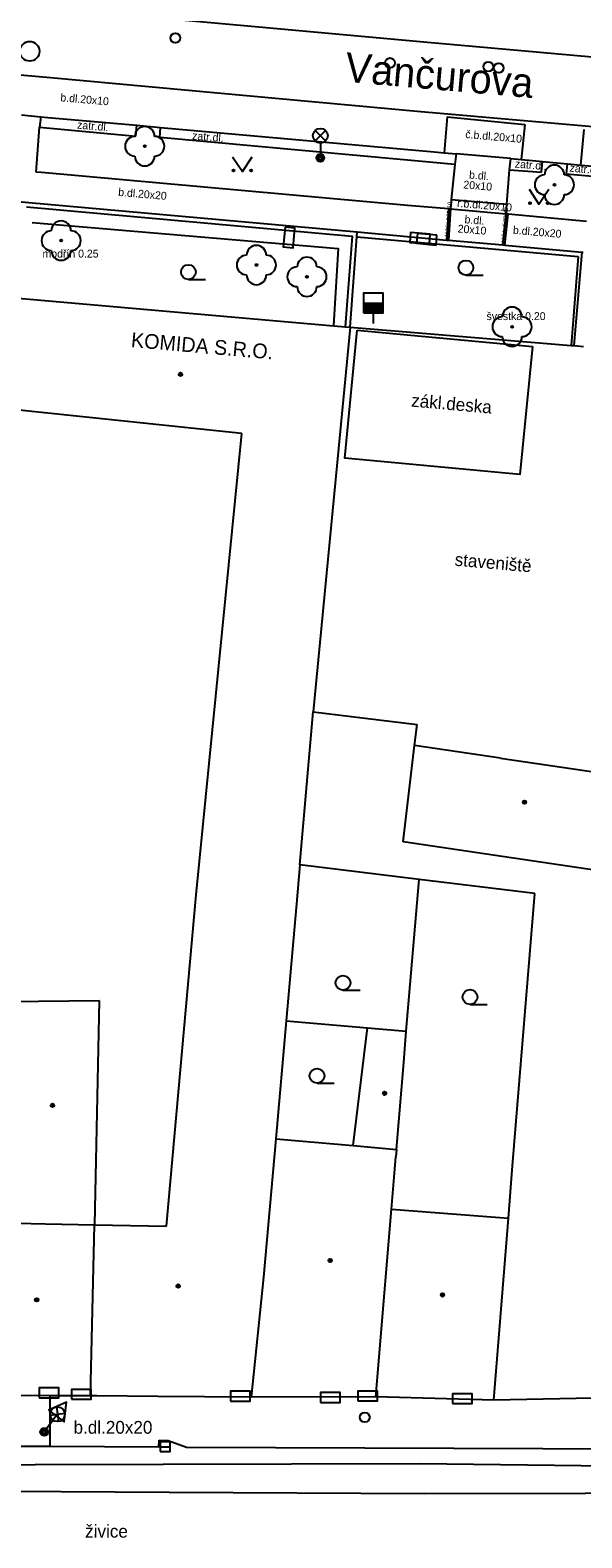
# Model space of a CAD drawing. Extents: x -596229 to -595156, y -1161237 to -1159376.
# Drawn here: x -595323.2 to -595295.2, y -1161030.7 to -1160954 of the extents above; entities that cross this region are included whole.
import ezdxf

# ---------------------------------------------------------------- set-up
doc = ezdxf.new("R2010")
doc.units = 0
for name, color, linetype in [('DOP - kresba z DSPS bez souradnic', 7, 'Continuous'), ('DOP - rozhrani ploch obecne', 7, 'Continuous'), ('Level 22', 7, 'Continuous'), ('Level 24', 7, 'Continuous'), ('Level 27', 7, 'Continuous'), ('Level 28', 7, 'Continuous'), ('Level 33', 7, 'Continuous'), ('Level 34', 7, 'Continuous'), ('Level 36', 7, 'Continuous'), ('Level 39', 7, 'Continuous'), ('Nazvy ulic', 7, 'Continuous'), ('Specificka linie pasportu komunikaci', 7, 'Continuous'), ('TM - budovy zdene_ betonove - VP', 7, 'Continuous'), ('TM - chodniky - VP', 7, 'Continuous'), ('TM - komunikace - VP', 7, 'Continuous'), ('TM - MHD - osa koleji', 7, 'Continuous'), ('TM - plot drateny_ kovovy - VP', 7, 'Continuous'), ('TM - plot dreveny - VP', 7, 'Continuous'), ('TM - plot zivy neuzavreny', 7, 'Continuous'), ('TM - podezdivka plotu - VP', 7, 'Continuous'), ('TM - popis objektu', 7, 'Continuous'), ('TM - popis povrchu', 7, 'Continuous'), ('TM - popis zelene', 7, 'Continuous'), ('TM - poznamka', 7, 'Continuous'), ('TM - rozhrani mezi zpev. plochami mezi sebou - VP', 7, 'Continuous'), ('TM - rozhrani ploch obecne - VP', 7, 'Continuous')]:
    doc.layers.add(name, color=color, linetype=linetype)

msp = doc.modelspace()

# ---------------------------------------------------------------- linework, layer by layer
at = {"layer": 'DOP - kresba z DSPS bez souradnic'}
msp.add_lwpolyline([(-595310.21, -1161004.38), (-595306.07, -1161004.74)], dxfattribs=at)
at = {"layer": 'DOP - rozhrani ploch obecne'}
for points in [[(-595308.83, -1160988.67), (-595303.55, -1160989.31)], [(-595303.45, -1160997.19), (-595309.51, -1160996.45)], [(-595304.1, -1161004.9), (-595303.45, -1160997.19)], [(-595297.57, -1160997.91), (-595303.45, -1160997.19)], [(-595298.7, -1161011.75), (-595297.57, -1160997.91)], [(-595298.91, -1161014.42), (-595298.7, -1161011.75)]]:
    msp.add_lwpolyline(points, dxfattribs=at)
at = {"layer": 'Level 22'}
for centre in [(-595317.4, -1160959.9), (-595296.57, -1160961.86), (-595321.65, -1160964.7), (-595311.72, -1160965.94), (-595309.15, -1160966.54), (-595298.72, -1160969.08)]:
    msp.add_circle(centre, 0.05, dxfattribs=at)
for centre, start, end in [((-595317.9, -1160959.9), 90, 270), ((-595317.4, -1160959.4), 0, 180), ((-595316.9, -1160959.9), 270, 90), ((-595317.4, -1160960.4), 180, 0), ((-595296.57, -1160961.36), 0, 180), ((-595297.07, -1160961.86), 90, 270), ((-595296.07, -1160961.86), 270, 90), ((-595296.57, -1160962.36), 180, 0), ((-595321.65, -1160964.2), 0, 180), ((-595322.15, -1160964.7), 90, 270), ((-595321.15, -1160964.7), 270, 90), ((-595321.65, -1160965.2), 180, 0), ((-595312.22, -1160965.94), 90, 270), ((-595311.72, -1160965.44), 0, 180), ((-595311.22, -1160965.94), 270, 90), ((-595309.15, -1160966.04), 0, 180), ((-595309.65, -1160966.54), 90, 270), ((-595308.65, -1160966.54), 270, 90), ((-595311.72, -1160966.44), 180, 0), ((-595309.15, -1160967.04), 180, 0), ((-595299.22, -1160969.08), 90, 270), ((-595298.72, -1160968.58), 0, 180), ((-595298.22, -1160969.08), 270, 90), ((-595298.72, -1160969.58), 180, 0)]:
    msp.add_arc(centre, 0.5, start, end, dxfattribs=at)
at = {"layer": 'Level 24'}
for points in [[(-595310.263, -1160964.021), (-595310.355, -1160965.017), (-595309.858, -1160965.063), (-595309.765, -1160964.067)], [(-595302.884, -1160964.372), (-595303.881, -1160964.291), (-595303.922, -1160964.79), (-595302.925, -1160964.871)], [(-595302.542, -1160964.429), (-595303.537, -1160964.335), (-595303.584, -1160964.832), (-595302.589, -1160964.927)], [(-595322.768, -1161023.549), (-595321.768, -1161023.549), (-595321.768, -1161023.049), (-595322.768, -1161023.049)], [(-595321.117, -1161023.628), (-595320.117, -1161023.628), (-595320.117, -1161023.128), (-595321.117, -1161023.128)], [(-595313.037, -1161023.718), (-595312.037, -1161023.718), (-595312.037, -1161023.218), (-595313.037, -1161023.218)], [(-595308.457, -1161023.788), (-595307.457, -1161023.788), (-595307.457, -1161023.288), (-595308.457, -1161023.288)], [(-595306.568, -1161023.709), (-595305.568, -1161023.709), (-595305.568, -1161023.209), (-595306.568, -1161023.209)], [(-595301.747, -1161023.848), (-595300.747, -1161023.848), (-595300.747, -1161023.348), (-595301.747, -1161023.348)]]:
    msp.add_lwpolyline(points, close=True, dxfattribs=at)
at = {"layer": 'Level 27'}
msp.add_line((-595316.61, -1161026.04), (-595316.11, -1161026.04), dxfattribs=at)
msp.add_lwpolyline([(-595316.61, -1161026.29), (-595316.11, -1161026.29), (-595316.11, -1161025.79), (-595316.61, -1161025.79)], close=True, dxfattribs=at)
msp.add_circle((-595323.25, -1160955.07), 0.5, dxfattribs=at)
at = {"layer": 'Level 28'}
for p, q in [((-595306.28, -1160967.88), (-595305.28, -1160967.88)), ((-595306.28, -1160967.93), (-595305.28, -1160967.93)), ((-595306.28, -1160967.98), (-595305.28, -1160967.98)), ((-595306.28, -1160968.03), (-595305.28, -1160968.03)), ((-595306.28, -1160968.08), (-595305.28, -1160968.08)), ((-595306.28, -1160968.13), (-595305.28, -1160968.13)), ((-595306.28, -1160968.18), (-595305.28, -1160968.18)), ((-595306.28, -1160968.23), (-595305.28, -1160968.23)), ((-595306.28, -1160968.28), (-595305.28, -1160968.28)), ((-595306.28, -1160968.33), (-595305.28, -1160968.33)), ((-595305.78, -1160968.38), (-595305.78, -1160968.91))]:
    msp.add_line(p, q, dxfattribs=at)
msp.add_lwpolyline([(-595306.28, -1160968.38), (-595305.28, -1160968.38), (-595305.28, -1160967.38), (-595306.28, -1160967.38)], close=True, dxfattribs=at)
for centre in [(-595315.84, -1160954.39), (-595304.93, -1160955.66), (-595299.93, -1160955.85), (-595299.4, -1160955.92), (-595306.21, -1161024.55)]:
    msp.add_circle(centre, 0.25, dxfattribs=at)
at = {"layer": 'Level 33'}
for p, q in [((-595308.735, -1160959.63), (-595308.205, -1160959.1)), ((-595308.735, -1160959.1), (-595308.205, -1160959.63)), ((-595308.47, -1160959.74), (-595308.47, -1160960.49)), ((-595322.206, -1161024.443), (-595321.464, -1161024.337)), ((-595321.888, -1161024.019), (-595321.782, -1161024.761)), ((-595322.06, -1161024.69), (-595322.51, -1161025.29))]:
    msp.add_line(p, q, dxfattribs=at)
for centre, radius in [((-595308.47, -1160959.365), 0.375), ((-595308.47, -1160960.49), 0.2), ((-595308.47, -1160960.49), 0.145), ((-595308.47, -1160960.49), 0.0876), ((-595321.835, -1161024.39), 0.375), ((-595322.51, -1161025.29), 0.2), ((-595322.51, -1161025.29), 0.145), ((-595322.51, -1161025.29), 0.0876)]:
    msp.add_circle(centre, radius, dxfattribs=at)
at = {"layer": 'Level 34'}
msp.add_line((-595321.899, -1161024.476), (-595322.51, -1161025.29), dxfattribs=at)
msp.add_lwpolyline([(-595322.299, -1161024.176), (-595321.499, -1161024.776), (-595321.38, -1161023.783)], close=True, dxfattribs=at)
at = {"layer": 'Level 36'}
for p, q in [((-595315.18, -1160966.675), (-595314.305, -1160966.675)), ((-595301.07, -1160966.455), (-595300.195, -1160966.455)), ((-595307.32, -1161002.825), (-595306.445, -1161002.825)), ((-595300.86, -1161003.545), (-595299.985, -1161003.545)), ((-595308.64, -1161007.555), (-595307.765, -1161007.555))]:
    msp.add_line(p, q, dxfattribs=at)
for points in [[(-595312.93, -1160960.44), (-595312.43, -1160961.19), (-595311.93, -1160960.44)], [(-595297.86, -1160962.09), (-595297.36, -1160962.84), (-595296.86, -1160962.09)]]:
    msp.add_lwpolyline(points, dxfattribs=at)
for centre, radius in [((-595312.88, -1160961.14), 0.05), ((-595311.981, -1160961.14), 0.05), ((-595297.81, -1160962.79), 0.05), ((-595296.911, -1160962.79), 0.05), ((-595315.18, -1160966.3), 0.375), ((-595301.07, -1160966.08), 0.375), ((-595307.32, -1161002.45), 0.375), ((-595300.86, -1161003.17), 0.375), ((-595308.64, -1161007.18), 0.375)]:
    msp.add_circle(centre, radius, dxfattribs=at)
at = {"layer": 'Level 39'}
for centre, radius in [((-595315.58, -1160971.5), 0.09), ((-595315.58, -1160971.5), 0.0398), ((-595298.09, -1160993.26), 0.09), ((-595298.09, -1160993.26), 0.0398), ((-595305.2, -1161008.07), 0.09), ((-595305.2, -1161008.07), 0.0398), ((-595322.09, -1161008.68), 0.09), ((-595322.09, -1161008.68), 0.0398), ((-595307.97, -1161016.57), 0.09), ((-595307.97, -1161016.57), 0.0398), ((-595315.7, -1161017.87), 0.09), ((-595322.89, -1161018.57), 0.09), ((-595322.89, -1161018.57), 0.0398), ((-595315.7, -1161017.87), 0.0398), ((-595302.26, -1161018.32), 0.09), ((-595302.26, -1161018.32), 0.0398)]:
    msp.add_circle(centre, radius, dxfattribs=at)
at = {"layer": 'Specificka linie pasportu komunikaci'}
for points in [[(-595322.21, -1161026.02), (-595322.21, -1161023.45)], [(-595271.93, -1161027.31), (-595303.41, -1161026.92), (-595336.03, -1161027)]]:
    msp.add_lwpolyline(points, dxfattribs=at)
at = {"layer": 'TM - budovy zdene_ betonove - VP'}
for points in [[(-595323.83, -1160967.63), (-595307.2, -1160969.08)], [(-595306.96, -1160969.1), (-595308.83, -1160988.67)], [(-595307.2, -1160969.08), (-595306.96, -1160969.1)], [(-595312.46, -1160974.51), (-595324.43, -1160973.26)], [(-595314.78, -1160997.98), (-595312.46, -1160974.51)], [(-595309.51, -1160996.45), (-595308.83, -1160988.67)], [(-595304.26, -1160995.28), (-595303.68, -1160990.38)], [(-595299.31, -1160991.02), (-595303.68, -1160990.38)], [(-595299.31, -1160991.02), (-595292.49, -1160992.03)], [(-595293.04, -1160996.94), (-595304.26, -1160995.28)], [(-595309.51, -1160996.45), (-595309.68, -1160998.43)], [(-595316.3, -1161014.82), (-595314.78, -1160997.98)], [(-595309.68, -1160998.43), (-595310.21, -1161004.38)], [(-595324.34, -1161003.4), (-595319.71, -1161003.35)], [(-595319.71, -1161003.35), (-595319.96, -1161014.75)], [(-595310.21, -1161004.38), (-595310.74, -1161010.38)], [(-595306.8, -1161010.73), (-595306.07, -1161004.74)], [(-595306.07, -1161004.74), (-595304.1, -1161004.9)], [(-595304.23, -1161006.5), (-595304.1, -1161004.9)], [(-595304.6, -1161010.93), (-595304.23, -1161006.5)], [(-595310.74, -1161010.38), (-595311.36, -1161017.41)], [(-595310.74, -1161010.38), (-595306.8, -1161010.73)], [(-595306.8, -1161010.73), (-595304.6, -1161010.93)], [(-595304.85, -1161013.96), (-595304.68, -1161011.93), (-595304.63, -1161011.3)], [(-595304.6, -1161010.93), (-595304.63, -1161011.3)], [(-595325.41, -1161014.64), (-595322.44, -1161014.7)], [(-595322.44, -1161014.7), (-595319.96, -1161014.75)], [(-595305.65, -1161023.5), (-595304.85, -1161013.96)], [(-595304.85, -1161013.96), (-595298.91, -1161014.42)], [(-595299.65, -1161023.67), (-595298.91, -1161014.42)], [(-595320.15, -1161023.46), (-595319.96, -1161014.75)], [(-595319.96, -1161014.75), (-595316.3, -1161014.82)], [(-595311.36, -1161017.41), (-595311.99, -1161023.52)], [(-595322.21, -1161023.45), (-595326.04, -1161023.42)], [(-595320.15, -1161023.46), (-595322.21, -1161023.45)], [(-595319.83, -1161023.46), (-595320.15, -1161023.46)], [(-595316.73, -1161023.48), (-595319.83, -1161023.46)], [(-595311.99, -1161023.52), (-595316.73, -1161023.48)], [(-595305.65, -1161023.5), (-595311.99, -1161023.52)], [(-595299.65, -1161023.67), (-595305.65, -1161023.5)]]:
    msp.add_lwpolyline(points, dxfattribs=at)
at = {"layer": 'TM - chodniky - VP'}
for points in [[(-595322.68, -1160958.4), (-595322.75, -1160958.93)], [(-595322.92, -1160961.21), (-595322.75, -1160958.93)], [(-595301.63, -1160960.83), (-595301.81, -1160962.61)], [(-595301.56, -1160960.28), (-595301.63, -1160960.83)], [(-595298.85, -1160961.1), (-595298.78, -1160960.52)], [(-595322.64, -1160961.23), (-595322.92, -1160961.21)], [(-595304.04, -1160962.91), (-595322.64, -1160961.23)], [(-595298.98, -1160962.85), (-595298.85, -1160961.1)], [(-595301.95, -1160963.08), (-595304.04, -1160962.91)], [(-595301.85, -1160963.09), (-595301.95, -1160963.08)], [(-595301.82, -1160962.72), (-595301.85, -1160963.09)], [(-595301.81, -1160962.61), (-595301.82, -1160962.72)], [(-595299.02, -1160963.34), (-595298.98, -1160962.85)], [(-595298.92, -1160963.35), (-595299.02, -1160963.34)], [(-595294.93, -1160963.73), (-595298.92, -1160963.35)], [(-595295.18, -1160965.28), (-595295.1, -1160965.29)]]:
    msp.add_lwpolyline(points, dxfattribs=at)
at = {"layer": 'TM - komunikace - VP'}
for points in [[(-595323.67, -1160958.31), (-595322.68, -1160958.4)], [(-595322.68, -1160958.4), (-595322.32, -1160958.43)], [(-595322.32, -1160958.43), (-595317.8, -1160958.83)], [(-595317.8, -1160958.83), (-595316.6, -1160958.94)], [(-595316.6, -1160958.94), (-595302.69, -1160960.18)], [(-595302.69, -1160960.18), (-595302.18, -1160960.23)], [(-595302.18, -1160960.23), (-595301.56, -1160960.28)], [(-595298.78, -1160960.52), (-595301.56, -1160960.28)], [(-595298.78, -1160960.52), (-595298.26, -1160960.57)], [(-595298.26, -1160960.57), (-595297.69, -1160960.63)], [(-595297.69, -1160960.63), (-595297.18, -1160960.68)], [(-595297.18, -1160960.68), (-595295.91, -1160960.8)], [(-595295.91, -1160960.8), (-595295.72, -1160960.81)], [(-595295.72, -1160960.81), (-595295.24, -1160960.86)], [(-595295.24, -1160960.86), (-595294.6, -1160960.92)], [(-595336.55, -1161026.02), (-595322.21, -1161026.02)], [(-595322.21, -1161026.02), (-595316.68, -1161026.04), (-595316.67, -1161025.71)], [(-595316.67, -1161025.71), (-595316.2, -1161025.73), (-595315.28, -1161026.06), (-595288.09, -1161026.16), (-595271.95, -1161026.28)]]:
    msp.add_lwpolyline(points, dxfattribs=at)
at = {"layer": 'TM - MHD - osa koleji'}
for points in [[(-595303.16, -1161028.43), (-595316.16, -1161028.37), (-595335.37, -1161028.25)], [(-595286.82, -1161028.4), (-595303.16, -1161028.43)]]:
    msp.add_lwpolyline(points, dxfattribs=at)
at = {"layer": 'TM - plot drateny_ kovovy - VP'}
msp.add_lwpolyline([(-595323.41, -1160962.98), (-595306.86, -1160964.48), (-595307.2, -1160969.08)], dxfattribs=at)
at = {"layer": 'TM - plot dreveny - VP'}
for points in [[(-595306.96, -1160969.1), (-595295.72, -1160970.03)], [(-595295.72, -1160970.03), (-595295.58, -1160970.04)], [(-595295.58, -1160970.04), (-595295.09, -1160970.08)], [(-595287.92, -1161023.44), (-595299.65, -1161023.67)]]:
    msp.add_lwpolyline(points, dxfattribs=at)
at = {"layer": 'TM - plot zivy neuzavreny'}
msp.add_lwpolyline([(-595323.13, -1160963.78), (-595307.56, -1160965.1), (-595307.8, -1160969.01)], dxfattribs=at)
at = {"layer": 'TM - podezdivka plotu - VP'}
for points in [[(-595325.4, -1160962.57), (-595306.6, -1160964.26)], [(-595306.96, -1160969.1), (-595306.62, -1160964.5)], [(-595306.62, -1160964.5), (-595306.6, -1160964.26)], [(-595306.62, -1160964.5), (-595295.36, -1160965.51)], [(-595306.6, -1160964.26), (-595302.05, -1160964.67)], [(-595302.05, -1160964.67), (-595301.95, -1160964.68)], [(-595301.95, -1160964.68), (-595299.19, -1160964.92)], [(-595299.19, -1160964.92), (-595299.09, -1160964.93)], [(-595299.09, -1160964.93), (-595295.18, -1160965.28)], [(-595295.36, -1160965.51), (-595295.72, -1160970.03)], [(-595295.18, -1160965.28), (-595295.58, -1160970.04)]]:
    msp.add_lwpolyline(points, dxfattribs=at)
at = {"layer": 'TM - rozhrani mezi zpev. plochami mezi sebou - VP'}
for points in [[(-595303.21, -1160954.6), (-595322.05, -1160952.9)], [(-595284.56, -1160956.26), (-595303.21, -1160954.6)], [(-595322.19, -1160956.4), (-595303.54, -1160958.11)], [(-595303.54, -1160958.11), (-595284.91, -1160959.75)], [(-595302.02, -1160958.41), (-595302.18, -1160960.23)], [(-595302.02, -1160958.41), (-595298.08, -1160958.8)], [(-595298.08, -1160958.8), (-595298.26, -1160960.57)], [(-595295.07, -1160959.05), (-595295.24, -1160960.86)], [(-595301.95, -1160963.08), (-595302.05, -1160964.67)], [(-595301.85, -1160963.09), (-595301.95, -1160964.68)], [(-595301.85, -1160963.09), (-595299.02, -1160963.34)], [(-595301.81, -1160962.61), (-595298.98, -1160962.85)], [(-595299.19, -1160964.92), (-595299.02, -1160963.34)], [(-595299.09, -1160964.93), (-595298.92, -1160963.35)]]:
    msp.add_lwpolyline(points, dxfattribs=at)
at = {"layer": 'TM - rozhrani ploch obecne - VP'}
for points in [[(-595334.35, -1160955.33), (-595322.19, -1160956.4)], [(-595322.75, -1160958.93), (-595317.85, -1160959.38)], [(-595317.85, -1160959.38), (-595317.8, -1160958.83)], [(-595316.64, -1160959.46), (-595316.6, -1160958.94)], [(-595301.63, -1160960.83), (-595316.64, -1160959.46)], [(-595297.23, -1160961.22), (-595297.18, -1160960.68)], [(-595295.96, -1160961.3), (-595295.91, -1160960.8)], [(-595298.85, -1160961.1), (-595297.23, -1160961.22)], [(-595295.96, -1160961.3), (-595294.64, -1160961.42)], [(-595297.68, -1160970.08), (-595298.32, -1160976.6), (-595307.22, -1160975.77), (-595306.59, -1160969.26)], [(-595306.59, -1160969.26), (-595297.68, -1160970.08)], [(-595303.68, -1160990.38), (-595303.55, -1160989.31)]]:
    msp.add_lwpolyline(points, dxfattribs=at)

# ---------------------------------------------------------------- texts
at = {"layer": 'Nazvy ulic'}
msp.add_text('Vančurova', height=1.5, rotation=355.03168, dxfattribs=at).set_placement((-595307.258, -1160956.615))
at = {"layer": 'TM - popis objektu'}
msp.add_text('KOMIDA S.R.O.', height=0.75, rotation=355, dxfattribs=at).set_placement((-595318.12, -1160970.11))
at = {"layer": 'TM - popis povrchu'}
for s, height, rotation, p in [('b.dl.20x10', 0.4, 355.13026, (-595321.7, -1160957.61)), ('zatr.dl.', 0.4, 355.13026, (-595320.85, -1160959)), ('zatr.dl.', 0.4, 355.13026, (-595315, -1160959.55)), ('č.b.dl.20x10', 0.4, 355.13026, (-595301.11, -1160959.48)), ('zatr.dl.', 0.4, 355.13026, (-595298.59, -1160960.98)), ('zatr.dl.', 0.4, 355.13026, (-595295.81, -1160961.19)), ('20x10', 0.4, 355.13026, (-595301.21, -1160962.04)), ('b.dl.', 0.4, 355.13026, (-595300.92, -1160961.54)), ('b.dl.20x20', 0.4, 355.13026, (-595318.76, -1160962.42)), ('1ř.č.b.dl.20x10', 0.2, 85.13026, (-595301.95, -1160964.54)), ('r.b.dl.20x10', 0.4, 355.13026, (-595301.53, -1160962.98)), ('1ř.č.b.dl.20x10', 0.2, 85.13026, (-595299.08, -1160964.82)), ('20x10', 0.4, 355.13026, (-595301.5, -1160964.28)), ('b.dl.', 0.4, 355.13026, (-595301.15, -1160963.81)), ('b.dl.20x20', 0.4, 355.13026, (-595298.69, -1160964.35)), ('živice', 0.65, 359.80523, (-595320.43, -1161030.66))]:
    msp.add_text(s, height=height, rotation=rotation, dxfattribs=at).set_placement(p)
msp.add_text('b.dl.20x20', height=0.65, dxfattribs=at).set_placement((-595321.02, -1161025.38))
at = {"layer": 'TM - popis zelene'}
for s, p in [('modřín 0.25', (-595322.6, -1160965.56)), ('švestka 0.20', (-595300.02, -1160968.74))]:
    msp.add_text(s, height=0.4, dxfattribs=at).set_placement(p)
at = {"layer": 'TM - poznamka'}
for s, rotation, p in [('zákl.deska', 355, (-595303.87, -1160973.14)), ('staveniště', 355.01685, (-595301.66, -1160981.23))]:
    msp.add_text(s, height=0.65, rotation=rotation, dxfattribs=at).set_placement(p)

doc.saveas('drawing.dxf')
